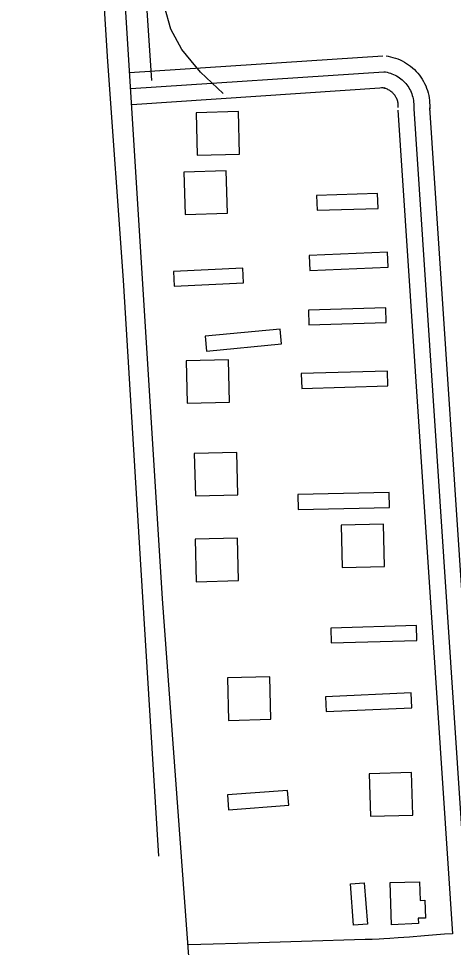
# Model space of a CAD drawing. Extents: x 3508733 to 3546731, y 546897 to 572481.
# Drawn here: x 3519684 to 3520094, y 568212 to 569087 of the extents above; entities that cross this region are included whole.
import ezdxf

# ---------------------------------------------------------------- set-up
doc = ezdxf.new("R2010")
doc.units = 0
for name, color, linetype in [('V-BLDG-OTLN', 7, 'Continuous'), ('V-DTCH-CNTR', 7, 'Continuous'), ('V-ROAD-CNTR', 7, 'Continuous'), ('V-TOPO-SHOR', 7, 'Continuous')]:
    doc.layers.add(name, color=color, linetype=linetype)

msp = doc.modelspace()

# ---------------------------------------------------------------- linework, layer by layer
at = {"layer": 'V-BLDG-OTLN'}
for points in [[(3519852.22, 568958.67), (3519892.2, 568959.74), (3519891.13, 568999.73), (3519851.15, 568998.66)], [(3519840.79, 568902.81), (3519880.78, 568903.88), (3519879.71, 568943.87), (3519839.73, 568942.8)], [(3520022.91, 568908.53), (3520022.5, 568922.53), (3519964.98, 568920.83), (3519965.4, 568906.83)], [(3520032.41, 568853.19), (3520031.82, 568867.18), (3519958.07, 568864.03), (3519958.67, 568850.04)], [(3519829.74, 568849.06), (3519830.42, 568835.07), (3519895.9, 568838.23), (3519895.23, 568852.21)], [(3520030.71, 568800.92), (3520030.3, 568814.91), (3519957.25, 568812.75), (3519957.67, 568798.76)], [(3519859.65, 568787.99), (3519860.96, 568774.05), (3519931.93, 568780.77), (3519930.61, 568794.71)], [(3519842.84, 568724.79), (3519882.82, 568725.86), (3519881.75, 568765.85), (3519841.77, 568764.78)], [(3520032.23, 568741.21), (3520031.82, 568755.21), (3519950.52, 568752.8), (3519950.94, 568738.81)], [(3519850.61, 568637.49), (3519890.6, 568638.55), (3519889.53, 568678.54), (3519849.54, 568677.47)], [(3520033.62, 568626.61), (3520033.33, 568640.61), (3519947.15, 568638.79), (3519947.45, 568624.79)], [(3519989.12, 568569.93), (3520029.1, 568571), (3520028.03, 568610.98), (3519988.05, 568609.92)], [(3519851.31, 568556.62), (3519891.29, 568557.69), (3519890.22, 568597.68), (3519850.24, 568596.61)], [(3520059.49, 568501.31), (3520059.08, 568515.31), (3519978.27, 568512.92), (3519978.68, 568498.92)], [(3519881.89, 568425.88), (3519921.88, 568426.95), (3519920.81, 568466.94), (3519880.82, 568465.87)], [(3520054.92, 568437.79), (3520054.29, 568451.77), (3519973.27, 568448.16), (3519973.9, 568434.17)], [(3520015.72, 568335.6), (3520055.71, 568336.67), (3520054.64, 568376.65), (3520014.65, 568375.58)], [(3519880.82, 568355.55), (3519881.89, 568341.59), (3519938.6, 568345.94), (3519937.53, 568359.9)], [(3520009.96, 568272.89), (3520012.85, 568233.78), (3519999.77, 568232.82), (3519996.9, 568271.74)], [(3520035.59, 568233.04), (3520034.43, 568272.97), (3520062.04, 568273.78), (3520062.56, 568256.18), (3520067.21, 568256.31), (3520067.69, 568239.5), (3520060.94, 568239.31), (3520061.08, 568234.42)]]:
    msp.add_lwpolyline(points, close=True, dxfattribs=at)
at = {"layer": 'V-DTCH-CNTR'}
msp.add_lwpolyline([(3519876.76, 569016.71), (3519855.49, 569036.95), (3519837.77, 569058.43), (3519827.43, 569077.55), (3519821.29, 569098.87), (3519815.61, 569152.34), (3519808.95, 569297.19), (3519795.24, 569467.55), (3519780.91, 569638.56), (3519773.48, 569797.25)], dxfattribs=at)
at = {"layer": 'V-ROAD-CNTR'}
for points in [[(3519844.72, 568199.32), (3519819.57, 568540.57), (3519760.11, 569491.19), (3519709.09, 570214.23), (3519691.35, 570529.15)], [(3519788.49, 569036.56), (3520027.34, 569052.35)], [(3520030.49, 569052.23), (3520032.44, 569051.95), (3520034.75, 569051.49), (3520037.04, 569050.93), (3520039.29, 569050.24), (3520041.51, 569049.45), (3520043.68, 569048.55), (3520045.8, 569047.54), (3520047.88, 569046.43), (3520049.89, 569045.21), (3520051.84, 569043.9), (3520053.73, 569042.49), (3520055.54, 569040.99), (3520057.27, 569039.4), (3520058.93, 569037.72), (3520060.49, 569035.97), (3520061.97, 569034.14), (3520063.36, 569032.24), (3520064.65, 569030.27), (3520065.84, 569028.23), (3520066.92, 569026.15), (3520067.9, 569024.01), (3520068.78, 569021.83), (3520069.54, 569019.6), (3520070.19, 569017.34), (3520070.73, 569015.05), (3520071.15, 569012.73), (3520071.46, 569010.4), (3520071.65, 569008.06), (3520071.73, 569005.7), (3520071.69, 569003.36), (3520071.54, 569001.17), (3520071.5, 569000.84)], [(3519789.48, 569021.59), (3520028.33, 569037.39)], [(3520028.33, 569037.39), (3520029.92, 569037.16), (3520031.5, 569036.85), (3520033.05, 569036.46), (3520034.59, 569035.99), (3520036.1, 569035.45), (3520037.59, 569034.84), (3520039.04, 569034.15), (3520040.45, 569033.39), (3520041.82, 569032.56), (3520043.16, 569031.67), (3520044.44, 569030.7), (3520045.68, 569029.68), (3520046.86, 569028.59), (3520047.99, 569027.45), (3520049.06, 569026.25), (3520050.07, 569025.01), (3520051.01, 569023.71), (3520051.89, 569022.36), (3520052.7, 569020.98), (3520053.44, 569019.55), (3520054.11, 569018.1), (3520054.71, 569016.6), (3520055.23, 569015.09), (3520055.68, 569013.54), (3520056.04, 569011.98), (3520056.33, 569010.4), (3520056.54, 569008.81), (3520056.67, 569007.21), (3520056.72, 569005.61), (3520056.69, 569004), (3520056.59, 569002.4), (3520056.57, 569002.27)], [(3519790.47, 569006.62), (3520029.32, 569022.42)], [(3520026.17, 569022.54), (3520027.4, 569022.36), (3520028.24, 569022.2), (3520029.07, 569021.99), (3520029.89, 569021.74), (3520030.7, 569021.46), (3520031.49, 569021.13), (3520032.27, 569020.76), (3520033.02, 569020.35), (3520033.76, 569019.91), (3520034.47, 569019.43), (3520035.16, 569018.92), (3520035.82, 569018.37), (3520036.45, 569017.79), (3520037.05, 569017.18), (3520037.62, 569016.54), (3520038.16, 569015.88), (3520038.67, 569015.18), (3520039.14, 569014.46), (3520039.57, 569013.72), (3520039.97, 569012.96), (3520040.33, 569012.18), (3520040.64, 569011.38), (3520040.92, 569010.57), (3520041.16, 569009.75), (3520041.36, 569008.91), (3520041.51, 569008.07), (3520041.62, 569007.22), (3520041.69, 569006.36), (3520041.72, 569005.51), (3520041.7, 569004.65), (3520041.63, 569003.62), (3520041.64, 569003.71)], [(3520041.61, 569001.28), (3520093.3, 568224.77)], [(3520056.57, 569002.27), (3520109.29, 568210.28)], [(3520071.54, 569003.27), (3520123.25, 568226.43)], [(3520093.3, 568224.77), (3520085.57, 568224.21), (3520066.67, 568222.73), (3520052.56, 568221.62), (3520042.04, 568220.86), (3520034.18, 568220.34), (3520028.3, 568220), (3520023.92, 568219.77), (3520017.33, 568219.47), (3520010.71, 568219.24), (3519950.57, 568217.46), (3519890.39, 568215.68), (3519867.21, 568214.99), (3519844.03, 568214.31)]]:
    msp.add_lwpolyline(points, dxfattribs=at)
at = {"layer": 'V-TOPO-SHOR'}
for points in [[(3519815.93, 568297.89), (3519798.78, 568578.02), (3519782.68, 568840.94), (3519767.93, 569047.08), (3519752.81, 569287.63), (3519739.94, 569474.41), (3519722.27, 569747.67), (3519709.04, 569939.17), (3519694.87, 570125.54), (3519683.66, 570277.03)], [(3519809.36, 569029.02), (3519795.8, 569232.53), (3519782.68, 569436.48), (3519767.22, 569689.24), (3519753.89, 569852.76), (3519735.07, 570168.87)]]:
    msp.add_lwpolyline(points, dxfattribs=at)

doc.saveas('drawing.dxf')
